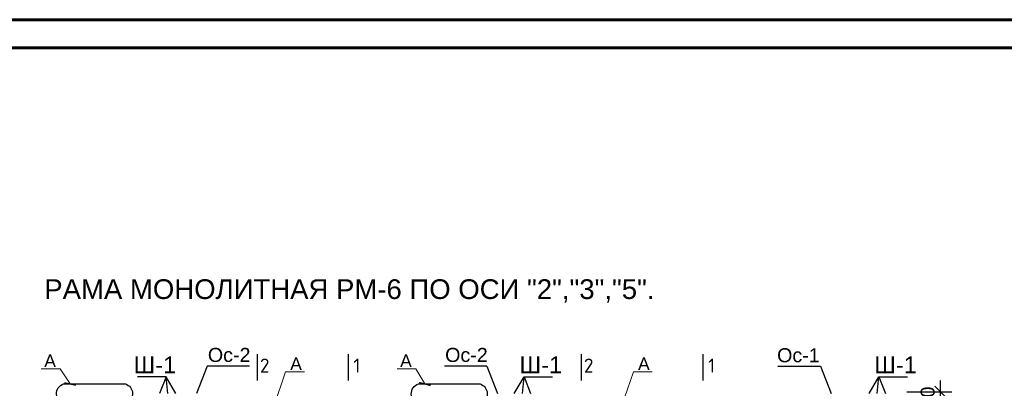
# Model space of a CAD drawing. Header units: millimetres. Extents: x 2063114 to 14983986, y -126020516 to 213791.
# Tile 515 of 656: x 2330848 to 2348335, y -516238 to -509691. Entities that reach past the tile are written whole.
import ezdxf

# ---------------------------------------------------------------- set-up
doc = ezdxf.new("R2010")
doc.units = ezdxf.units.MM
doc.layers.get('Defpoints').update_dxf_attribs({"color": 6, "lineweight": 35})
doc.layers.add('.', color=7, linetype='Continuous', lineweight=15)
doc.layers.add('РАЗМЕР АР', color=150, linetype='Continuous', lineweight=20)
doc.layers.add('_print', color=6, linetype='Continuous', lineweight=60, plot=False)
doc.styles.add('ISOCPEUR', font='isocpeui.ttf', dxfattribs={"height": 300})
doc.styles.get("Standard").update_dxf_attribs({"font": 'arial.ttf'})
doc.dimstyles.new('1-50 gbgggn', dxfattribs={"dimscale": 0, "dimtxt": 250, "dimasz": 150, "dimexe": 25, "dimexo": 200, "dimgap": 100, "dimtad": 1, "dimdec": 0, "dimlfac": 0.5, "dimtxsty": 'ISOCPEUR', "dimblk": 'ARCHTICK', "dimcen": 100, "dimdle": 100, "dimclrd": 167, "dimclre": 167, "dimadec": 0, "dimazin": 0, "dimtfac": 1, "dimtdec": 0, "dimtmove": 1, "dimatfit": 3, "dimfxl": 1.25, "dimlwd": 5, "dimlwe": 5, "dimarcsym": 0})
doc.dimstyles.new('STANDARD$0', dxfattribs={"dimtxt": 250, "dimasz": 200, "dimexe": 200, "dimexo": 300, "dimgap": 100, "dimtad": 1, "dimdec": 0, "dimzin": 1, "dimdsep": 46, "dimtxsty": 'Standard', "dimblk1": 'OBLIQUE', "dimblk2": 'OBLIQUE', "dimsah": 1, "dimcen": 2.5, "dimdle": 200, "dimadec": 0, "dimazin": 0, "dimtfac": 1, "dimtdec": 0, "dimtmove": 0, "dimatfit": 3, "dimldrblk": 'OBLIQUE', "dimfxl": 600, "dimfxlon": 1, "dimtolj": 1, "dimtzin": 1, "dimarcsym": 0})

# ---------------------------------------------------------------- blocks, each defined once
blk = doc.blocks.new('*U1590')
at = {"color": 0, "lineweight": 60, "ltscale": 25}
blk.add_lwpolyline([(-57400, 41500), (-500, 41500), (-500, 500), (-57400, 500)], close=True, dxfattribs=at)
blk = doc.blocks.new('_ArchTick')
at = {"color": 0, "linetype": 'ByBlock', "const_width": 0.15}
blk.add_lwpolyline([(-0.5, -0.5), (0.5, 0.5)], dxfattribs=at)
blk = doc.blocks.new('_Oblique')
at = {"color": 0, "linetype": 'ByBlock', "lineweight": -2}
blk.add_line((-0.5, -0.5), (0.5, 0.5), dxfattribs=at)
blk = doc.blocks.new('*D1846')
at = {"layer": 'Defpoints', "color": 0, "lineweight": 30, "transparency": 16777216}
for p in [(2346276, -516298), (2347203, -516298), (2346276, -516798)]:
    blk.add_point(p, dxfattribs=at)
at = {"layer": 'РАЗМЕР АР', "color": 0, "lineweight": -2, "transparency": 16777216}
for p, q in [((2347203, -516998), (2347203, -516098)), ((2346603, -516298), (2347403, -516298)), ((2346603, -516798), (2347403, -516798))]:
    blk.add_line(p, q, dxfattribs=at)
at = {"layer": 'РАЗМЕР АР', "color": 0, "lineweight": -2, "transparency": 16777216, "xscale": 200, "yscale": 200, "zscale": 200}
for p, rotation in [((2347203, -516298), 90), ((2347203, -516798), 270)]:
    blk.add_blockref('_Oblique', p, dxfattribs=dict(at, rotation=rotation))
at = {"layer": 'РАЗМЕР АР', "color": 0, "transparency": 16777216, "insert": (2346975, -516498), "char_height": 250, "attachment_point": 5, "rotation": 90}
blk.add_mtext('\\A1;500', dxfattribs=at)

msp = doc.modelspace()

# ---------------------------------------------------------------- linework, layer by layer
at = {"lineweight": 30, "ltscale": 100}
for p, q in [((2335067.84281, -515633.35485), (2335067.84281, -516100.39401)), ((2336681.86571, -515633.35485), (2336681.86571, -516100.39401)), ((2340821.8512, -515633.35485), (2340821.8512, -516100.39401)), ((2342981.86571, -515633.35485), (2342981.86571, -516100.39401))]:
    msp.add_line(p, q, dxfattribs=at)
for p, q in [((2334179.362, -515841.63471), (2333989.9483, -516332.38448)), ((2334931.75995, -515841.63471), (2334179.362, -515841.63471)), ((2339145.54628, -515841.63471), (2338393.14833, -515841.63471)), ((2339145.54628, -515841.63471), (2339334.95998, -516332.38448)), ((2344315.30189, -515841.63471), (2345067.69984, -515841.63471)), ((2345067.69984, -515841.63471), (2345257.11354, -516332.38448))]:
    msp.add_line(p, q)
at = {"lineweight": 30}
for points in [[(2332750.23282, -516500.18862), (2331652.31597, -516500.18862, -0.8061503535), (2331628.63913, -516160.95557), (2332726.55598, -516160.95557, -0.6771535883)], [(2339050.23282, -516500.18862), (2337952.31597, -516500.18862, -0.8061503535), (2337928.63913, -516160.95557), (2339026.55598, -516160.95557, -0.6771535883)]]:
    msp.add_lwpolyline(points, format="xyb", close=True, dxfattribs=at)
at = {"ltscale": 100}
for points in [[(2333450.92449, -516031.98606), (2332942.14968, -516031.98606)], [(2333622.98785, -516327.69294), (2333450.92449, -516031.98606), (2333332.98785, -516327.69294)], [(2333477.98785, -516327.69294), (2333450.92449, -516031.98606)], [(2339632.98785, -516327.69294), (2339805.05121, -516031.98606), (2339922.98785, -516327.69294)], [(2339777.98785, -516327.69294), (2339805.05121, -516031.98606)], [(2339805.05121, -516031.98606), (2340313.82602, -516031.98606)], [(2345932.98785, -516327.69294), (2346105.05121, -516031.98606), (2346222.98785, -516327.69294)], [(2346077.98785, -516327.69294), (2346105.05121, -516031.98606)], [(2346105.05121, -516031.98606), (2346613.82602, -516031.98606)]]:
    msp.add_lwpolyline(points, dxfattribs=at)
at = {"layer": '_print', "ltscale": 100}
for points in [[(2379792.08613, -509691.31434), (2320392.08613, -509691.31434), (2320392.08613, -467691.31434), (2379792.08613, -467691.31434)], [(2379792.08613, -551691.31434), (2320392.08613, -551691.31434), (2320392.08613, -509691.31434), (2379792.08613, -509691.31434)]]:
    msp.add_lwpolyline(points, close=True, dxfattribs=at)

# ---------------------------------------------------------------- block references
msp.add_blockref('*U1590', (2379792.08613, -551691.31434))

# ---------------------------------------------------------------- texts
at = {"layer": '.', "ltscale": 100, "char_height": 250, "width": 702.5}
for s, insert, attachment_point in [('Ос-2', (2334190.29355, -515646.52416), 4), ('Ос-2', (2338404.07989, -515646.52416), 4), ('Ос-1', (2345056.76829, -515651.77956), 6)]:
    msp.add_mtext(s, dxfattribs=dict(at, insert=insert, attachment_point=attachment_point))
for s, height, p in [('А', 224, (2331283.77501, -515860.51878)), ('Ш-1', 300, (2332870.8728, -515971.57195)), ('А', 224, (2337604.05819, -515860.51878)), ('Ш-1', 300, (2339725.10289, -515971.57195)), ('Ш-1', 300, (2346025.10289, -515971.57195)), ('А', 224, (2335652.16934, -515914.21828)), ('А', 224, (2341829.26931, -515914.21828))]:
    msp.add_text(s, height=height).set_placement(p)
at = {"color": 0, "insert": (2331071.24583, -514301.51969), "char_height": 350, "width": 11186.6791896, "attachment_point": 1}
msp.add_mtext('\\pi214.05924;РАМА МОНОЛИТНАЯ РМ-6 ПО ОСИ "2","3","5".', dxfattribs=at)
at = {"char_height": 250, "width": 114.3068182, "attachment_point": 3}
for s, insert in [('{\\fISOCPEUR|b0|i0|c204|p34;2}', (2335285.45514, -515708.7517)), ('{\\fISOCPEUR|b0|i0|c204|p34;1}', (2336899.47803, -515708.7517)), ('{\\fISOCPEUR|b0|i0|c204|p34;2}', (2341039.46352, -515708.7517)), ('{\\fISOCPEUR|b0|i0|c204|p34;1}', (2343199.47803, -515708.7517))]:
    msp.add_mtext(s, dxfattribs=dict(at, insert=insert))

# ---------------------------------------------------------------- dimensions: what is measured, and where the dimension line sits
at = {"layer": 'РАЗМЕР АР'}
dim = msp.add_linear_dim(base=(2347203.03344, -516297.69294), p1=(2346275.68415, -516797.69294), p2=(2346275.68415, -516297.69294), angle=90, dimstyle='STANDARD$0', override={"dimtmove": 1}, dxfattribs=at)
dim.commit()
dim.dimension.update_dxf_attribs({"geometry": '*D1846', "text_midpoint": (2347203.03344, -516497.69294), "dimtype": 160})

# ---------------------------------------------------------------- leaders
at = {"color": 2, "linetype": 'ByBlock'}
for points in [[(2331744.6764, -516160.95557), (2331566.27111, -515891.18876), (2331231.21102, -515891.18876)], [(2335359.21678, -516559.93012), (2335571.27324, -515944.88826), (2335906.33333, -515944.88826)], [(2338044.6764, -516160.95557), (2337886.55429, -515891.18876), (2337551.4942, -515891.18876)], [(2341536.31675, -516559.93012), (2341748.37321, -515944.88826), (2342083.43331, -515944.88826)]]:
    msp.add_leader(points, dimstyle='1-50 gbgggn', override={"dimscale": 1, "dimtad": 0, "dimtxsty": 'Standard', "dimldrblk": 'ArchTick'}, dxfattribs=at)

doc.saveas('drawing.dxf')
